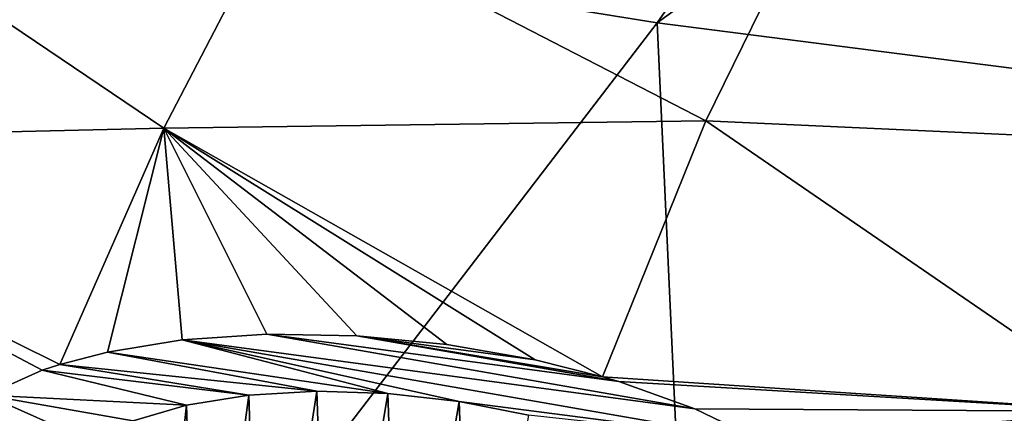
# Model space of a CAD drawing. Header units: metres. Extents: x -92 to 264, y -100 to 50.
# Tile 422 of 656: x 182.25 to 186.36, y -7.97 to -6.33. Entities that reach past the tile are written whole.
import ezdxf

# ---------------------------------------------------------------- set-up
doc = ezdxf.new("R2010")
doc.units = ezdxf.units.M
doc.layers.add('solid_21062050_01', color=7, linetype='CONTINUOUS')

msp = doc.modelspace()

# ---------------------------------------------------------------- linework, layer by layer
at = {"layer": 'solid_21062050_01'}
for points in [[(187.741089, -2.279284, 204.043167), (182.109451, -5.889371, 208.832916), (184.910965, -6.33884, 210.081375)], [(190.093903, -2.585186, 204.892853), (187.741089, -2.279284, 204.043167), (184.910965, -6.33884, 210.081375)], [(190.093903, -2.585186, 204.892853), (184.910965, -6.33884, 210.081375), (187.810028, -6.710617, 211.114014)], [(182.853531, -6.77766, 144.450806), (180.542526, -6.831849, 145.157669), (181.19249, -5.654603, 142.542175)], [(183.344147, -5.834566, 142.337494), (182.853531, -6.77766, 144.450806), (181.19249, -5.654603, 142.542175)], [(183.344147, -5.834566, 142.337494), (185.610474, -5.732571, 141.559723), (185.113663, -6.747808, 143.860275)], [(185.113663, -6.747808, 143.860275), (185.610474, -5.732571, 141.559723), (187.28035, -6.845602, 143.620911)], [(185.610474, -5.732571, 141.559723), (187.74231, -5.790419, 141.211853), (187.28035, -6.845602, 143.620911)], [(183.344147, -5.834566, 142.337494), (185.113663, -6.747808, 143.860275), (182.853531, -6.77766, 144.450806)], [(184.910965, -6.33884, 210.081375), (182.109451, -5.889371, 208.832916), (181.60141, -10.654218, 215.69223)], [(184.910965, -6.33884, 210.081375), (181.60141, -10.654218, 215.69223), (185.129807, -11.117613, 216.979355)], [(187.810028, -6.710617, 211.114014), (184.910965, -6.33884, 210.081375), (185.129807, -11.117613, 216.979355)], [(187.810028, -6.710617, 211.114014), (185.129807, -11.117613, 216.979355), (188.758606, -11.481317, 217.989578)], [(182.853531, -6.77766, 144.450806), (185.113663, -6.747808, 143.860275), (184.681808, -7.814301, 146.226654)], [(184.681808, -7.814301, 146.226654), (185.113663, -6.747808, 143.860275), (186.878784, -7.958624, 146.104279)], [(185.113663, -6.747808, 143.860275), (187.28035, -6.845602, 143.620911), (186.878784, -7.958624, 146.104279)], [(182.853531, -6.77766, 144.450806), (182.420547, -7.762893, 146.621048), (180.542526, -6.831849, 145.157669)], [(182.619659, -7.711277, 146.466278), (182.420547, -7.762893, 146.621048), (182.853531, -6.77766, 144.450806)], [(182.930954, -7.660201, 146.286835), (182.619659, -7.711277, 146.466278), (182.853531, -6.77766, 144.450806)], [(184.401535, -7.744205, 146.137238), (182.853531, -6.77766, 144.450806), (184.681808, -7.814301, 146.226654)], [(183.283417, -7.637057, 146.15741), (182.930954, -7.660201, 146.286835), (182.853531, -6.77766, 144.450806)], [(183.658142, -7.643796, 146.087204), (183.283417, -7.637057, 146.15741), (182.853531, -6.77766, 144.450806)], [(184.033157, -7.679811, 146.080475), (183.658142, -7.643796, 146.087204), (182.853531, -6.77766, 144.450806)], [(184.401535, -7.744205, 146.137238), (184.033157, -7.679811, 146.080475), (182.853531, -6.77766, 144.450806)], [(182.347061, -7.787269, 146.689346), (182.114532, -7.891394, 146.961929), (180.542526, -6.831849, 145.157669)], [(182.420547, -7.762893, 146.621048), (182.347061, -7.787269, 146.689346), (180.542526, -6.831849, 145.157669)], [(183.78714, -7.883727, 146.565018), (182.619659, -7.711277, 146.466278), (182.930954, -7.660201, 146.286835)], [(183.283417, -7.637057, 146.15741), (185.067902, -7.948387, 146.431839), (182.930954, -7.660201, 146.286835)], [(182.930954, -7.660201, 146.286835), (185.067902, -7.948387, 146.431839), (185.340652, -8.080653, 146.658432)], [(184.085236, -7.917565, 146.571915), (182.930954, -7.660201, 146.286835), (185.340652, -8.080653, 146.658432)], [(183.78714, -7.883727, 146.565018), (182.930954, -7.660201, 146.286835), (184.085236, -7.917565, 146.571915)], [(183.283417, -7.637057, 146.15741), (184.750259, -7.834596, 146.255432), (185.067902, -7.948387, 146.431839)], [(183.658142, -7.643796, 146.087204), (184.750259, -7.834596, 146.255432), (183.283417, -7.637057, 146.15741)], [(183.658142, -7.643796, 146.087204), (184.681808, -7.814301, 146.226654), (184.750259, -7.834596, 146.255432)], [(184.401535, -7.744205, 146.137238), (184.681808, -7.814301, 146.226654), (183.658142, -7.643796, 146.087204)], [(184.401535, -7.744205, 146.137238), (183.658142, -7.643796, 146.087204), (184.033157, -7.679811, 146.080475)], [(183.491058, -7.874756, 146.611298), (182.420547, -7.762893, 146.621048), (182.619659, -7.711277, 146.466278)], [(183.491058, -7.874756, 146.611298), (182.619659, -7.711277, 146.466278), (183.78714, -7.883727, 146.565018)], [(182.948532, -7.932848, 146.85524), (182.114532, -7.891394, 146.961929), (182.347061, -7.787269, 146.689346)], [(183.207916, -7.891219, 146.709167), (182.347061, -7.787269, 146.689346), (182.420547, -7.762893, 146.621048)], [(183.207916, -7.891219, 146.709167), (182.948532, -7.932848, 146.85524), (182.347061, -7.787269, 146.689346)], [(183.207916, -7.891219, 146.709167), (182.420547, -7.762893, 146.621048), (183.491058, -7.874756, 146.611298)], [(184.750259, -7.834596, 146.255432), (184.681808, -7.814301, 146.226654), (186.878784, -7.958624, 146.104279)], [(185.067902, -7.948387, 146.431839), (184.750259, -7.834596, 146.255432), (186.878784, -7.958624, 146.104279)], [(183.207916, -7.891219, 146.709167), (183.491058, -7.874756, 146.611298), (183.257324, -9.394676, 146.242386)], [(183.491058, -7.874756, 146.611298), (183.542007, -9.364556, 146.154907), (183.257324, -9.394676, 146.242386)], [(183.491058, -7.874756, 146.611298), (183.78714, -7.883727, 146.565018), (183.542007, -9.364556, 146.154907)], [(182.544846, -8.083465, 147.263199), (181.937042, -8.018994, 147.27037), (182.114532, -7.891394, 146.961929)], [(182.725449, -7.997602, 147.041916), (182.114532, -7.891394, 146.961929), (182.948532, -7.932848, 146.85524)], [(182.544846, -8.083465, 147.263199), (182.114532, -7.891394, 146.961929), (182.725449, -7.997602, 147.041916)], [(183.207916, -7.891219, 146.709167), (182.998093, -9.444964, 146.383347), (182.948532, -7.932848, 146.85524)], [(183.207916, -7.891219, 146.709167), (183.257324, -9.394676, 146.242386), (182.998093, -9.444964, 146.383347)], [(183.78714, -7.883727, 146.565018), (183.839691, -9.35592, 146.124741), (183.542007, -9.364556, 146.154907)], [(183.78714, -7.883727, 146.565018), (184.085236, -7.917565, 146.571915), (183.839691, -9.35592, 146.124741)], [(184.085236, -7.917565, 146.571915), (184.137375, -9.369144, 146.153229), (183.839691, -9.35592, 146.124741)], [(184.085236, -7.917565, 146.571915), (185.340652, -8.080653, 146.658432), (184.374207, -7.974904, 146.63176)], [(184.085236, -7.917565, 146.571915), (184.374207, -7.974904, 146.63176), (184.137375, -9.369144, 146.153229)], [(182.725449, -7.997602, 147.041916), (182.948532, -7.932848, 146.85524), (182.77565, -9.513222, 146.571655)], [(182.948532, -7.932848, 146.85524), (182.998093, -9.444964, 146.383347), (182.77565, -9.513222, 146.571655)], [(185.340652, -8.080653, 146.658432), (185.067902, -7.948387, 146.431839), (186.878784, -7.958624, 146.104279)], [(185.561111, -8.227754, 146.928329), (185.340652, -8.080653, 146.658432), (186.878784, -7.958624, 146.104279)], [(185.561111, -8.227754, 146.928329), (186.878784, -7.958624, 146.104279), (186.55899, -9.131042, 148.669083)]]:
    msp.add_3dface(points, dxfattribs=at)

doc.saveas('drawing.dxf')
